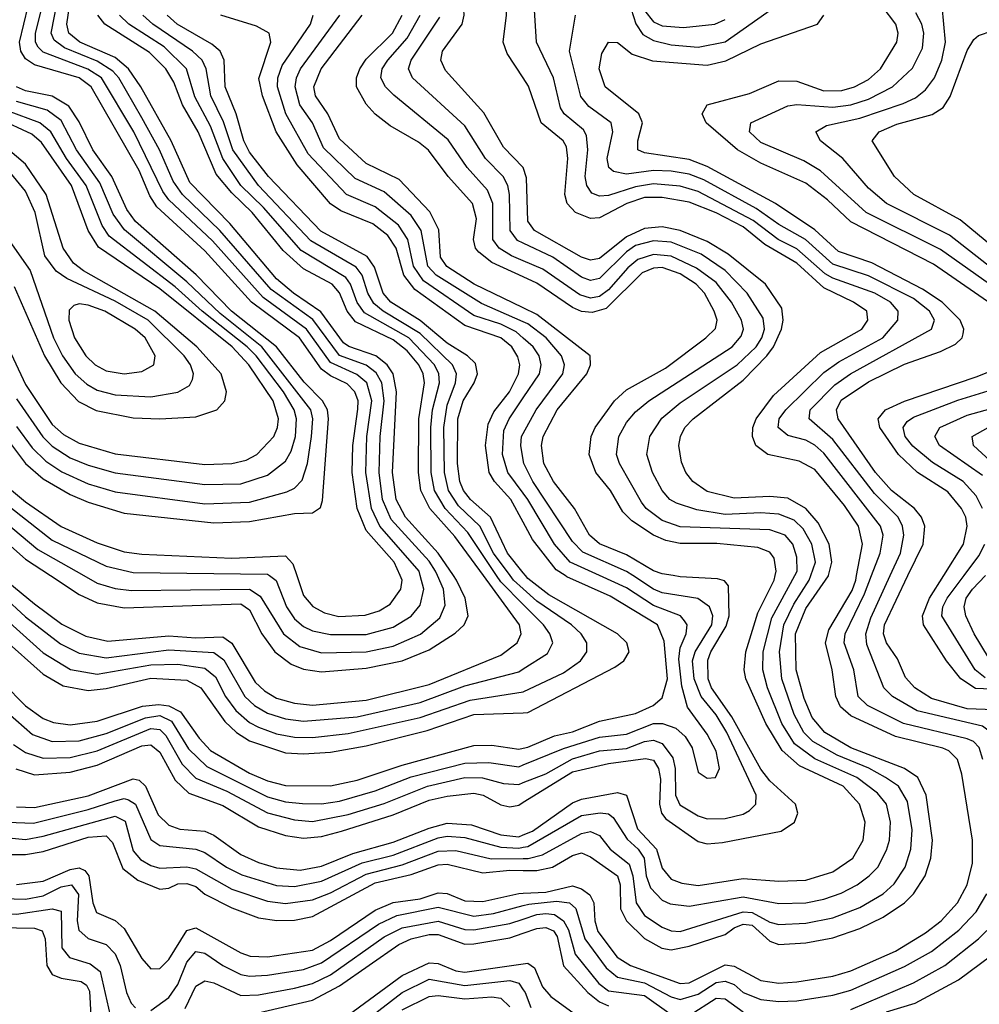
# Model space of a CAD drawing. Header units: inches. Extents: x 501365 to 657855, y 482276 to 547543.
# Tile 312 of 656: x 598877 to 601017, y 499044 to 501240. Entities that reach past the tile are written whole.
import ezdxf

# ---------------------------------------------------------------- set-up
doc = ezdxf.new("R2010")
doc.units = ezdxf.units.IN
doc.header["$MEASUREMENT"] = 0
for name, color, linetype in [('A5499', 7, 'Continuous'), ('A5590', 7, 'Continuous'), ('A6409', 7, 'Continuous'), ('A6500', 7, 'Continuous')]:
    doc.layers.add(name, color=color, linetype=linetype)

msp = doc.modelspace()

# ---------------------------------------------------------------- linework, layer by layer
at = {"layer": 'A5499', "color": 5}
for points, elevation in [([(598176.3, 500000), (598261.8, 499810), (598290, 499767.4), (598378, 499698), (598430, 499636.5), (598455.7, 499590), (598526.3, 499406.3), (598560.8, 499340.8), (598610, 499286.3), (598690, 499226.5), (598710, 499217.1), (598910, 499213.8), (598927.4, 499207.4), (598934, 499190), (598938.2, 499130), (598950, 499110.5), (598970, 499101.8), (599014.3, 499094.3), (599026.2, 499086.2), (599033.2, 499073.2), (599041.2, 498921.2)], 2420), ([(598210.3, 500000), (598290.1, 499829.9), (598316.9, 499790), (598410, 499712.2), (598450, 499661.3), (598482.8, 499602.7), (598550, 499432.3), (598587, 499367), (598646.6, 499306.6), (598705.3, 499265.3), (598730, 499254.6), (598870, 499244.7), (598950, 499256.6), (598970, 499251.7), (598971.6, 499170), (598988.2, 499148.2), (599034.1, 499134.1), (599056.9, 499116.9), (599086.2, 498986.2)], 2440), ([(598584.4, 500000), (598590, 499993), (598699, 499879), (598850, 499694.5), (598905.6, 499645.6), (598950, 499630), (599010, 499631.8), (599070, 499648.1), (599157.6, 499682.4), (599190, 499687.7), (599215.7, 499675.7), (599253.9, 499613.9), (599294.3, 499574.3), (599430, 499506.7), (599470, 499495.7), (599508, 499492), (599550, 499491), (599590, 499496.6), (599670, 499520.1), (599750, 499551), (599870, 499581.5), (599923.5, 499583.5), (599990, 499573.7), (600000, 499577.7)], 2660), ([(598625.4, 500000), (598675, 499950), (598840.2, 499760.2), (598890, 499709.5), (598930, 499681.4), (598952.7, 499672.7), (598990, 499667.3), (599050, 499675.2), (599151.4, 499708.6), (599187.6, 499712.4), (599210, 499709.9), (599235.9, 499695.9), (599277.1, 499637.1), (599302.9, 499610), (599390, 499559.4), (599430, 499542.2), (599470, 499532), (599570, 499530.8), (599630, 499544.1), (599730, 499576.9), (599890, 499621.1), (599930, 499621.7), (599990, 499613), (600000, 499615.2)], 2680), ([(598704.9, 500000), (598840.1, 499860.1), (598930, 499779.9), (598974.1, 499754.1), (599030, 499743.6), (599070, 499748.2), (599170, 499771.2), (599250, 499766.5), (599281, 499750), (599334.6, 499674.6), (599361, 499650), (599390, 499631.4), (599470, 499605), (599510, 499602.4), (599570, 499606), (599650, 499620.4), (599785.7, 499654.3), (599890, 499690.5), (600000, 499694)], 2720), ([(598746.3, 500000), (598810, 499934.8), (598930, 499828.1), (598990.8, 499790.8), (599050, 499780.4), (599170, 499801.3), (599230, 499802.2), (599290, 499793.4), (599314, 499774), (599336.4, 499730), (599359.2, 499699.2), (599390, 499672.5), (599410, 499661.6), (599450, 499647.2), (599490, 499640), (599530, 499638.8), (599610, 499648.1), (599770, 499683.2), (599882, 499722), (599999.6, 499740.4), (600000, 499740.6)], 2740), ([(598789.8, 500000), (598890, 499907.8), (598968, 499848), (599010, 499826.8), (599070, 499816.9), (599210, 499834.4), (599310, 499828.2), (599332.3, 499812.3), (599379.1, 499730), (599401, 499710), (599430, 499693.2), (599470, 499680.9), (599510, 499675.6), (599630, 499685.1), (599770, 499716.8), (599870, 499753.9), (599990, 499785.7), (600000, 499792)], 2760), ([(598833.9, 500000), (598910, 499937.1), (598971.4, 499891.4), (599024.7, 499864.7), (599073.8, 499853.8), (599210, 499865.9), (599270, 499861.2), (599330, 499863.5), (599350, 499849.1), (599402.3, 499762.3), (599422.8, 499742.8), (599450, 499726.9), (599490, 499715.2), (599530, 499711.3), (599650, 499722.3), (599790, 499757.1), (599950, 499822.6), (599986.3, 499850), (599995.2, 499870), (599991.7, 499890), (599911.5, 500000)], 2780), ([(598945.9, 500000), (599010, 499958.2), (599050, 499939.1), (599110, 499928.3), (599370, 499936.9), (599390, 499923.6), (599417.5, 499870), (599446.4, 499830), (599482.6, 499802.6), (599510, 499791.4), (599550, 499785.3), (599650, 499793.3), (599730, 499810.2), (599790, 499834.7), (599848.5, 499871.5), (599867.9, 499890), (599876.9, 499910), (599870.8, 499950), (599851, 499990), (599844.3, 500000)], 2820), ([(599020.2, 500000), (599050, 499983.1), (599090, 499970.9), (599126.8, 499966.8), (599390, 499969.4), (599413.8, 499953.8), (599465.7, 499870), (599501.7, 499841.7), (599550, 499827.4), (599650.1, 499829.9), (599710, 499842.8), (599770.6, 499869.4), (599814.2, 499905.8), (599826.2, 499933.8), (599822.2, 499970), (599809.1, 500000)], 2840), ([(599434.6, 500000), (599449.2, 499989.2), (599472, 499930), (599490, 499903.9), (599510, 499886.5), (599530, 499876.9), (599570, 499868.3), (599650, 499868.8), (599710, 499885.2), (599750.3, 499909.7), (599770, 499933.9), (599778.6, 499970), (599770.4, 500000)], 2860), ([(599495.1, 500000), (599510, 499955.8), (599531.2, 499931.2), (599557.1, 499917.1), (599589.1, 499909.1), (599647.9, 499912.1), (599678.6, 499921.4), (599703.4, 499936.6), (599727.4, 499970), (599729.9, 499990), (599725.5, 500000)], 2880), ([(600000, 499935.7), (599950, 499986), (599940.6, 500000)], 2760), ([(600000, 499970.4), (599978.3, 499990), (599970.8, 500000)], 2740), ([(598863.6, 499623.6), (598890, 499605.3), (598930, 499592.5), (598990, 499594.1), (599050, 499608.8), (599170, 499658.9), (599190, 499657.1), (599203, 499643), (599239.5, 499579.5), (599270, 499548.5), (599339, 499519), (599430, 499470.8), (599490, 499454.9), (599530, 499451.8), (599610, 499466.9), (599690, 499491.6), (599786.3, 499530), (599870, 499549.5), (599909.2, 499549.2), (599956.3, 499536.3), (599990, 499534.4), (600000, 499538.2)], 2640), ([(598869.1, 499569.1), (598910, 499555.5), (598990, 499561.3), (599050, 499577.1), (599150, 499620.2), (599170, 499622.4), (599190, 499606.1), (599223.6, 499543.6), (599254.6, 499514.6), (599330, 499487.6), (599410, 499440), (599470, 499420.6), (599510, 499414.2), (599550, 499418.2), (599594.5, 499430), (599710, 499466.1), (599790, 499499.2), (599830, 499508.3), (599890, 499514.8), (599910.4, 499510.5), (599950, 499489), (599970, 499484.2), (599990, 499488.2), (600000, 499494.4)], 2620), ([(598870, 499484.2), (598910, 499482.4), (599030, 499508.7), (599130, 499546.6), (599143.8, 499543.8), (599157.6, 499530), (599186.2, 499466.2), (599210, 499443.7), (599234.7, 499434.7), (599290, 499429.8), (599310, 499421.2), (599370, 499377.6), (599410, 499360.2), (599450, 499348.1), (599503, 499343), (599550, 499351.9), (599620, 499380), (599710, 499405.4), (599790, 499436.9), (599830, 499447.7), (599884.4, 499444.4), (599950, 499421.7), (599990, 499417.5), (600000, 499421.6)], 2580), ([(598850, 499450.2), (598907.9, 499448), (599030, 499478.2), (599090, 499498), (599110, 499502.6), (599120.2, 499500.2), (599135.3, 499490), (599170, 499411.7), (599190, 499398.2), (599270, 499389.8), (599290, 499382.7), (599338.5, 499350), (599372.9, 499332.9), (599450, 499309.1), (599490, 499306.3), (599550, 499318.1), (599640.9, 499359.1), (599710, 499376.4), (599810, 499414.8), (599830, 499418.5), (599870, 499415.5), (599950, 499394.3), (599990, 499392.3), (600000, 499394.2)], 2560), ([(598830, 499417.1), (598890, 499411.4), (598930, 499418.5), (599090, 499463.1), (599112.2, 499452.2), (599130, 499386.3), (599146.7, 499366.7), (599170, 499353.3), (599190, 499347.2), (599250, 499350.2), (599270, 499345.7), (599350, 499300.7), (599430, 499273.7), (599470, 499268.5), (599530, 499277.1), (599570, 499292.7), (599650, 499334.2), (599730, 499355.2), (599810, 499385.3), (599850, 499386.6), (599928.1, 499368.1), (600000, 499368.7)], 2540), ([(598850, 499378.3), (598890, 499377.7), (598930, 499384.7), (599030, 499416.5), (599070, 499419.9), (599084.6, 499404.6), (599107, 499347), (599140.8, 499320.9), (599190, 499300.3), (599210, 499302.7), (599230, 499312.6), (599250, 499313.2), (599270, 499306.5), (599290, 499289.6), (599350, 499259.2), (599410, 499237), (599450.8, 499230.8), (599490, 499231.2), (599530, 499239.9), (599670, 499314.8), (599750, 499333.3), (599810, 499354.8), (599830, 499356.3), (599910, 499337.1), (599970, 499342.8), (600000, 499342.4)], 2520), ([(598870, 499311), (598930, 499318.7), (598990, 499344.3), (599010, 499348.2), (599022.4, 499342.4), (599031.8, 499330), (599040.3, 499270), (599048.7, 499248.7), (599090, 499231), (599110, 499212.9), (599150, 499145.9), (599170, 499123.1), (599190, 499124), (599210, 499144), (599250, 499208.2), (599270, 499214.3), (599370, 499158.8), (599391.2, 499151.2), (599430, 499149.4), (599530, 499164.8), (599570, 499186), (599670, 499253.7), (599710, 499270.7), (599770, 499279.3), (599810, 499292.6), (599830, 499290.7), (599870, 499274.8), (599910, 499273.2), (599990, 499291), (600000, 499291.5)], 2480), ([(598839.5, 499279.5), (598890, 499278.4), (598930, 499286), (598970, 499305.9), (598993.2, 499310), (599008.4, 499288.4), (599005.7, 499230), (599009.2, 499209.2), (599030, 499190.7), (599070, 499177.4), (599090, 499156.5), (599101.5, 499130), (599115.3, 499070), (599126, 499046), (599135.8, 499035.8)], 2460), ([(599170, 499030.1), (599210, 499059), (599230, 499088.3), (599250, 499137.5), (599270, 499161.5), (599290, 499158), (599330, 499130), (599370, 499110.5), (599390, 499106.3), (599430, 499108.8), (599510, 499121.8), (599550, 499136.1), (599677.4, 499222.6), (599718.1, 499241.9), (599810, 499260.5), (599890, 499240.7), (599933.6, 499246.4), (600000, 499264.1)], 2460), ([(599245.9, 499034.1), (599270, 499084.6), (599290, 499095.8), (599310, 499091.4), (599370, 499063.5), (599410, 499064.9), (599490, 499080), (599530, 499090.4), (599570, 499109.8), (599690, 499194.4), (599730, 499214.3), (599810, 499229.6), (599870, 499210.4), (599890, 499209.9), (599970, 499223.7), (600000, 499233.8)], 2440), ([(599377.4, 499017.4), (599530, 499052.9), (599590, 499084.7), (599722.5, 499177.5), (599750.2, 499189.8), (599790, 499199.4), (599810, 499199.6), (599870, 499178), (599890, 499178.4), (599970, 499192.2), (600000, 499202.6)], 2420), ([(599610, 499019.5), (599730, 499108.2), (599790, 499136.5), (599810, 499134.9), (599850, 499118.4), (599870, 499115.4), (600000, 499134.3)], 2380), ([(599590, 498962.6), (599730, 499070.4), (599790, 499099.8), (599870, 499085.9), (599970, 499096.7), (599990, 499090.8), (600000, 499076.3)], 2360), ([(599730, 499031.2), (599790, 499061), (599810, 499063.1), (599870, 499056.1), (599930, 499060.5), (599950, 499057.4), (599970, 499037.9)], 2340)]:
    msp.add_lwpolyline(points, dxfattribs=dict(at, elevation=elevation))
at = {"layer": 'A5590', "color": 5}
for points, elevation in [([(599999.9, 500910), (599955.9, 500955.9), (599912.2, 501032.2), (599826.7, 501126.7), (599816.6, 501150), (599820.2, 501170), (599863.9, 501230), (599868, 501250), (599864.9, 501310), (599899.9, 501390), (599912.1, 501430), (599908.6, 501450), (599890.5, 501470), (599821.6, 501510), (599803.8, 501530), (599801.7, 501550), (599812.8, 501570), (599833.7, 501590), (599870, 501605.8), (599940.2, 501619.8), (599953.5, 501626.5), (599970, 501645.1), (599985.7, 501694.3), (600000, 501769.1)], 2520), ([(600000, 501110.1), (599964.2, 501164.2), (599955, 501190), (599962.6, 501250), (599962.9, 501330), (599967.7, 501350), (599996, 501410), (599998.7, 501430), (599982.4, 501497.6), (599988.5, 501511.5), (600000, 501513.8)], 2480), ([(599770.4, 500000), (599767.7, 500010), (599680.1, 500110), (599661.3, 500150), (599648.8, 500230), (599651, 500310), (599662.2, 500390), (599651.2, 500430), (599628.9, 500448.9), (599570, 500475), (599516.9, 500550), (599420.4, 500620.4), (599307, 500747), (599210, 500838.1), (599196.8, 500856.8), (599131.7, 500990), (599059.9, 501110), (599029.5, 501129.5), (598930, 501167.4), (598918.8, 501178.8), (598912.6, 501190), (598912.4, 501210), (598932.8, 501290)], 2860), ([(599809.1, 500000), (599804.7, 500010), (599790, 500032.5), (599705.5, 500125.5), (599686.1, 500170), (599678.5, 500230), (599681.1, 500310), (599690.2, 500390), (599684.7, 500430), (599672.3, 500452.3), (599650, 500469.6), (599590, 500491.3), (599530.9, 500570.9), (599438.1, 500638.1), (599323.2, 500770), (599240.2, 500850), (599219.8, 500879.8), (599189.4, 500949.4), (599150, 501020.9), (599098.6, 501110), (599085.2, 501125.2), (599050, 501147.5), (598977.3, 501177.3), (598954.2, 501194.2), (598947.6, 501210), (598963.1, 501290)], 2840), ([(599844.3, 500000), (599810.4, 500050.4), (599737.1, 500130), (599716.3, 500170), (599708.2, 500230), (599717.2, 500410), (599710, 500450), (599696.9, 500470), (599671.5, 500490), (599610.9, 500510.9), (599599.4, 500519.4), (599548.7, 500588.7), (599487.8, 500630), (599450, 500662.3), (599345.6, 500785.6), (599256.8, 500876.8), (599215.1, 500970), (599147.7, 501090), (599120.2, 501130), (599090, 501155.8), (599011.5, 501190), (598986.9, 501210), (598982.1, 501230), (598991.1, 501291.1)], 2820), ([(599725.5, 500000), (599712.3, 500030), (599650, 500100.8), (599630, 500150), (599618.9, 500230), (599619.9, 500290), (599631.1, 500371.1), (599631.6, 500390), (599624.8, 500410), (599607.4, 500427.4), (599570, 500445.4), (599550, 500460.3), (599500.9, 500530), (599394, 500610), (599290, 500724.5), (599182.9, 500822.9), (599167.3, 500847.3), (599143.6, 500903.6), (599036.8, 501090), (599009.6, 501110), (598910, 501139.6), (598890, 501152.8), (598879.7, 501170), (598877.2, 501190), (598896.4, 501270)], 2880), ([(599911.5, 500000), (599847.6, 500087.6), (599791.8, 500150), (599771.3, 500190), (599766.5, 500230), (599767.3, 500350), (599779.5, 500430), (599776.9, 500450), (599767.2, 500470), (599741.1, 500501.1), (599710, 500525.6), (599625.9, 500565.9), (599607.6, 500590), (599590.4, 500630.4), (599573.7, 500650), (599510, 500684.1), (599464.8, 500724.8), (599395.8, 500810), (599350, 500853.7), (599315.2, 500895.2), (599275.6, 500990), (599240, 501050), (599220.7, 501100.7), (599202.9, 501130), (599166.7, 501166.7), (599067.1, 501230), (599051.6, 501250)], 2780), ([(599940.6, 500000), (599876.2, 500096.2), (599825.6, 500150), (599802, 500190), (599794.9, 500230), (599793.9, 500330), (599797.9, 500370), (599812.9, 500430), (599811.8, 500450), (599802, 500470), (599744.8, 500530), (599646.1, 500586.1), (599630, 500609.3), (599615, 500650), (599604.6, 500664.6), (599505.1, 500725.1), (599421.2, 500821.2), (599370.7, 500870), (599330.3, 500930.3), (599302.8, 501002.8), (599268, 501068), (599249, 501130), (599199.5, 501179.5), (599120.6, 501230), (599100.2, 501250)], 2760), ([(599970.8, 500000), (599933.7, 500050), (599903.4, 500110), (599855.8, 500155.8), (599833.1, 500190), (599824.4, 500230), (599822.8, 500330), (599830, 500380.4), (599848.8, 500430), (599851.3, 500450), (599842.6, 500470), (599770, 500539.9), (599687.6, 500590), (599667.1, 500607.1), (599653.7, 500630), (599640.5, 500670), (599627.8, 500687.8), (599526.5, 500746.5), (599409.4, 500870), (599352.4, 500950), (599332, 501012), (599303.2, 501070), (599293.1, 501130), (599284.2, 501150), (599262.8, 501170), (599174.5, 501230), (599152.1, 501250)], 2740), ([(600000, 500006), (599964.7, 500050), (599926.6, 500130), (599882.5, 500170), (599867, 500190), (599858.9, 500210), (599853.5, 500250), (599854.4, 500350), (599865.8, 500390), (599890.9, 500430), (599897.9, 500450), (599893.2, 500473.2), (599875.6, 500490), (599830, 500518.2), (599770, 500569.1), (599705.1, 500610), (599687.7, 500630), (599668.3, 500688.3), (599651.9, 500711.9), (599548.4, 500768.4), (599432.3, 500890), (599390, 500944.8), (599376.9, 500970), (599359.8, 501030), (599335.1, 501090), (599332.9, 501150), (599324.6, 501170), (599305.6, 501185.6), (599228.1, 501230), (599205.9, 501250)], 2720), ([(600000, 500119), (599972.6, 500170), (599935.6, 500210), (599923.7, 500230), (599915.8, 500290), (599921.9, 500338.1), (599934.7, 500365.3), (599969.3, 500410), (599989.1, 500450), (599992.1, 500470), (599987.9, 500487.9), (599974.3, 500510), (599949.9, 500530), (599870, 500557.5), (599758.3, 500638.3), (599733.9, 500670), (599716.4, 500730), (599698.3, 500758.3), (599664.6, 500784.6), (599593.4, 500813.4), (599570, 500829.3), (599496.3, 500916.3), (599448.8, 500990), (599418.8, 501070), (599410.8, 501109.1), (599437, 501190), (599433.3, 501210), (599405.4, 501225.4), (599325.9, 501250)], 2680), ([(600000, 500529.8), (599984, 500544), (599950, 500560.5), (599890, 500580.2), (599777.5, 500657.5), (599755.4, 500690), (599743, 500750), (599721.9, 500781.9), (599670, 500822.6), (599605.7, 500850), (599520.8, 500940.8), (599470.4, 501030), (599452.1, 501090), (599452.5, 501110), (599462.5, 501137.5), (599526, 501230), (599531.7, 501250)], 2660), ([(600000, 500566.2), (599907.1, 500607.1), (599805.9, 500670), (599787.4, 500690), (599772.1, 500770), (599750, 500803.5), (599690, 500856.2), (599625.4, 500885.4), (599554.4, 500954.4), (599530.2, 501010), (599502, 501050), (599491.4, 501090), (599494.2, 501110), (599503.6, 501130), (599590.7, 501250)], 2640), ([(600000, 500597.1), (599890.3, 500650), (599829.7, 500689.7), (599815.3, 500710), (599811.6, 500771.6), (599791.5, 500811.5), (599723.7, 500883.7), (599650, 500919.4), (599590, 500973.9), (599564.6, 501030), (599536.5, 501070), (599532.9, 501090), (599549.3, 501130), (599640.9, 501250)], 2620), ([(600000, 500666.1), (599930, 500698.7), (599901.3, 500721.3), (599893.7, 500730), (599888.9, 500750), (599895.5, 500795.5), (599886.7, 500830), (599832.6, 500890), (599788.9, 500948.9), (599766.7, 500966.7), (599703.1, 501003.1), (599670, 501029.5), (599650, 501051.7), (599628.4, 501090), (599628.1, 501110), (599635.4, 501130), (599650, 501151.6), (599708.3, 501210), (599730.4, 501250)], 2580), ([(600000, 500702.1), (599973.5, 500713.5), (599946.2, 500730), (599931.8, 500750), (599932.3, 500830), (599919.9, 500859.9), (599874.8, 500910), (599832.4, 500972.3), (599711.6, 501071.6), (599693.1, 501090), (599682.6, 501110), (599685.3, 501130), (599697.8, 501150), (599741.3, 501198.7), (599770.4, 501250)], 2560), ([(600000, 500741.3), (599987.3, 500747.3), (599970.9, 500770), (599969.2, 500850), (599965.9, 500870), (599955.4, 500890), (599916, 500930), (599870, 501003.4), (599753.2, 501110), (599744.5, 501130), (599750.3, 501150), (599814.3, 501245.7)], 2540), ([(598850, 500303.6), (598890.5, 500250), (598930, 500215.8), (598990, 500180.7), (599030, 500163.6), (599110, 500139.5), (599310, 500117.6), (599390, 500120.7), (599490, 500138.3), (599530, 500139.7), (599548.3, 500151.7), (599552.4, 500167.6), (599566, 500350), (599563.4, 500370), (599552.5, 500390), (599511.5, 500431.5), (599450.1, 500510.1), (599349.5, 500590), (599270.6, 500670.6), (599135.2, 500790), (599116.4, 500816.4), (599082.8, 500890), (599040.6, 500950), (599010, 501012.2), (598987, 501047), (598950, 501069.6), (598890, 501081), (598870.3, 501090.3)], 2920), ([(598870, 500332.4), (598905, 500285), (598935.3, 500255.3), (598971.4, 500231.4), (599030, 500204.7), (599090, 500187.1), (599290, 500160.3), (599390, 500163.7), (599473.2, 500186.8), (599490, 500195.1), (599507.2, 500212.8), (599519.3, 500250), (599528.2, 500310), (599530.9, 500350), (599526.1, 500370), (599417.5, 500510), (599324.3, 500584.3), (599250, 500655.4), (599111, 500771), (599086.1, 500806.1), (599056, 500876), (599003.7, 500950), (598970, 501015.4), (598938.4, 501038.4), (598870, 501057.8)], 2940), ([(598870, 500394.2), (598929.2, 500309.2), (598950, 500288.5), (598990, 500263), (599030, 500246.1), (599090, 500229.4), (599290, 500202.9), (599370, 500204.5), (599430, 500224.1), (599470, 500255.4), (599482.6, 500277.4), (599492.4, 500310), (599494.7, 500350), (599489.6, 500370), (599465.3, 500410), (599404.5, 500490), (599384.4, 500510), (599283.9, 500590), (599224.2, 500644.2), (599077, 500757), (599061.2, 500781.2), (599025.4, 500870), (598981.4, 500930), (598946.8, 500990), (598922.1, 501010), (598850, 501037)], 2960), ([(598793, 500633), (598890, 500426.5), (598950, 500337.4), (598975, 500315), (599010, 500295.2), (599090, 500271.3), (599290, 500247.7), (599350, 500250.1), (599382.4, 500257.6), (599405.9, 500270), (599443.6, 500310), (599452.1, 500330), (599454.4, 500350), (599442.8, 500390), (599388.5, 500470), (599351, 500510), (599190, 500639.4), (599052.8, 500732.8), (599030.1, 500770), (598992.5, 500870), (598925.7, 500965.7), (598904.3, 500984.3), (598830, 501019)], 2980), ([(598865.3, 500645.2), (598932.4, 500490), (598969, 500430), (599008.2, 500388.2), (599047.9, 500367.9), (599130, 500351.8), (599190, 500349.8), (599270, 500354.4), (599316.8, 500370), (599334.7, 500390), (599338.7, 500410), (599326.7, 500450), (599272.2, 500510), (599178.3, 500590), (599019.9, 500679.9), (598997, 500697), (598974.6, 500730), (598936.1, 500850), (598890, 500917.7), (598850, 500951.6)], 3020), ([(598850, 500752.7), (598900.6, 500680.6), (598952.4, 500530), (598972.6, 500490), (599001.2, 500450), (599026.7, 500426.7), (599050, 500413.3), (599090, 500402.9), (599170, 500398.6), (599230, 500409.1), (599255.6, 500424.4), (599262.7, 500437.3), (599264.8, 500450), (599257.9, 500470), (599244.3, 500490), (599163.5, 500570), (599090, 500612.5), (598982.8, 500662.8), (598958.9, 500678.9), (598933.2, 500713.2), (598911.5, 500810), (598890, 500857.5), (598850, 500906.9)], 3040), ([(600000, 500184), (599965.8, 500230), (599953.9, 500270), (599956.6, 500323.4), (599968.8, 500350), (600000, 500396.2)], 2660), ([(600000, 500258.4), (599994.3, 500290), (599996.2, 500310), (600000, 500316.9)], 2640), ([(598850, 500198.3), (598890, 500164.2), (598970, 500109.2), (599050, 500072.8), (599110, 500053.3), (599150, 500047.7), (599350, 500038.9), (599470, 500044), (599486.2, 500026.2), (599495.1, 500000)], 2880), ([(598830, 500173), (598950, 500079.1), (599070, 500020.8), (599130, 500006.9), (599430, 500003.4), (599434.6, 500000)], 2860), ([(598810, 500148.3), (598918, 500058.1), (599020.2, 500000)], 2840), ([(598790, 500125), (598890, 500036.5), (598945.9, 500000)], 2820)]:
    msp.add_lwpolyline(points, dxfattribs=dict(at, elevation=elevation))
at = {"layer": 'A5590', "color": 5, "elevation": 3060}
msp.add_lwpolyline([(599010, 500606.2), (598997.8, 500602.2), (598987.6, 500592.4), (598986.9, 500570), (598999.9, 500530), (599024.7, 500490), (599045.9, 500470), (599070, 500457), (599110, 500449.8), (599150, 500455.4), (599176.2, 500470), (599179.7, 500490), (599157.3, 500530), (599135.1, 500550), (599066.8, 500590), (599030, 500603.5)], close=True, dxfattribs=at)
at = {"layer": 'A6409', "color": 5}
for points, elevation in [([(600000, 499291.5), (600050, 499294.2), (600110, 499307.9), (600130, 499301.6), (600148.2, 499288.2), (600157.1, 499270), (600159.3, 499230), (600166.3, 499206.3), (600209.1, 499149.1), (600238.9, 499130), (600350, 499089.9), (600370, 499091.8), (600450, 499131.5), (600470, 499128.8), (600530, 499097.2), (600570, 499091.3), (600610, 499094), (600690, 499106.3), (600730, 499118.2), (600830, 499162.4), (600897.1, 499202.9), (600931.8, 499230), (600968.3, 499270), (600990, 499310), (601001.3, 499358.7), (601001.2, 499410), (600977.4, 499557.4), (600967.8, 499590), (600949.1, 499609.1), (600935.2, 499615.2), (600830, 499641), (600730, 499686.9), (600707.4, 499707.4), (600697, 499730), (600688.9, 499790), (600673.7, 499850), (600681.3, 499878.7), (600732.9, 499967.1), (600741.1, 499990), (600743, 500000)], 2480), ([(600000, 499342.4), (600030, 499342.1), (600065.3, 499350), (600110, 499376), (600130, 499381.6), (600150, 499372.8), (600210.4, 499330.4), (600216.4, 499310), (600216.7, 499256.7), (600230, 499230.1), (600270, 499190.7), (600308.7, 499168.7), (600330, 499165.6), (600370, 499173.7), (600450, 499199.3), (600470, 499214.6), (600490, 499222.8), (600510, 499220.3), (600550, 499184.7), (600570, 499177.3), (600630, 499181), (600690, 499192.2), (600750, 499213), (600802.2, 499237.8), (600849.6, 499270), (600870.2, 499290), (600895.9, 499330), (600908.8, 499370), (600912.6, 499410), (600898.2, 499510), (600879.5, 499550), (600849.7, 499569.7), (600730, 499615.9), (600672.3, 499650), (600643.8, 499683.8), (600625.9, 499725.9), (600608.4, 499790), (600607, 499870), (600630, 499926.4), (600680.3, 499999.7), (600680.4, 500000)], 2520), ([(600000, 499394.2), (600010, 499396), (600130, 499464.9), (600171.2, 499471.2), (600190, 499468.3), (600200.4, 499460.4), (600231.9, 499411.9), (600256.2, 499390), (600269.9, 499369.9), (600274.2, 499330), (600283.3, 499303.3), (600310, 499276), (600327.6, 499267.6), (600370, 499262.6), (600490, 499283.3), (600570, 499268.6), (600630, 499270.5), (600670, 499278), (600708.5, 499291.5), (600744.5, 499310), (600771.4, 499330), (600790.3, 499350), (600810, 499387.3), (600816.3, 499410), (600818.7, 499450), (600809.7, 499490), (600790, 499514.5), (600743.6, 499550), (600650, 499591.2), (600604.7, 499624.7), (600576.6, 499670), (600544.8, 499750), (600534, 499790), (600534.9, 499830), (600554.4, 499905.6), (600605.2, 500000)], 2560), ([(600000, 499538.2), (600050, 499557.5), (600110, 499591.1), (600170, 499608.9), (600230, 499614.1), (600270, 499629.7), (600290, 499632.6), (600310, 499625.4), (600333.3, 499593.3), (600338.8, 499570), (600339.2, 499510), (600348.9, 499488.9), (600390, 499464.4), (600410, 499457.7), (600450, 499458), (600490, 499468), (600504.1, 499475.9), (600518.4, 499490), (600518.9, 499510), (600453.7, 499650), (600430, 499689.2), (600396.4, 499730), (600381.1, 499770), (600377.2, 499810), (600383, 499830), (600420.2, 499890), (600422.8, 499910), (600415.5, 499930), (600389.3, 499949.3), (600310, 499961.3), (600290, 499969.6), (600244.2, 500000)], 2640), ([(600000, 499615.2), (600010, 499617.5), (600070, 499642.5), (600110, 499651.2), (600170, 499675.5), (600250, 499692.7), (600289.5, 499710), (600310, 499727.2), (600321.6, 499770), (600314.1, 499854), (600299.4, 499890), (600193.8, 499953.8), (600097.2, 499997.2), (600093.1, 500000)], 2680), ([(600000, 499694), (600010, 499694.3), (600204.4, 499795.6), (600224.3, 499810), (600235.8, 499830), (600230.6, 499850), (600210.3, 499870), (600057, 499957), (600010, 499993.6), (600004.8, 500000)], 2720), ([(600000, 499368.7), (600011.2, 499368.8), (600042.8, 499377.2), (600130, 499424.7), (600150, 499429), (600170, 499420.3), (600193.6, 499390), (600236.1, 499356.1), (600244.4, 499330), (600251.6, 499270), (600270, 499242.2), (600310, 499215.7), (600330, 499207.5), (600350, 499206.3), (600490, 499250.2), (600510, 499248.5), (600550, 499227.2), (600570, 499221.9), (600630, 499224.7), (600690, 499237), (600750, 499259.7), (600802.6, 499290), (600827.2, 499312.8), (600851.3, 499350), (600863.9, 499390), (600866.8, 499433.2), (600856.4, 499496.4), (600836.2, 499530), (600807.2, 499550), (600770.7, 499570.7), (600699.6, 499599.6), (600645.8, 499630), (600625.5, 499650), (600604.1, 499690), (600576.4, 499770), (600571.3, 499830), (600580.7, 499890), (600603.5, 499936.5), (600637.7, 499990), (600641.2, 500000)], 2540), ([(600000, 499421.6), (600020.5, 499430), (600110, 499493.4), (600130, 499501.3), (600210, 499516.5), (600230.4, 499510), (600254.9, 499434.9), (600297.3, 499390), (600310, 499347.5), (600330, 499322.6), (600353.7, 499313.7), (600390, 499308.9), (600490, 499324.4), (600570, 499318.1), (600630, 499320.7), (600690, 499339.3), (600734.4, 499370), (600758, 499410), (600762.6, 499450), (600749.3, 499490), (600713, 499530), (600615.9, 499575.9), (600576.9, 499610), (600541, 499670), (600496.2, 499770), (600492.5, 499790), (600496, 499830), (600522.8, 499917.2), (600559, 499990), (600561.4, 500000)], 2580), ([(600000, 499494.4), (600110, 499562), (600190, 499581), (600272.2, 499592.3), (600290, 499588), (600301.6, 499570), (600306.2, 499546.2), (600303.5, 499490), (600308.1, 499470), (600317.8, 499457.8), (600390, 499406.6), (600410, 499402.1), (600444.5, 499404.5), (600574.6, 499430), (600604.9, 499450), (600612.2, 499470), (600606.7, 499490), (600550, 499542.1), (600530, 499568.4), (600465, 499685), (600419.4, 499750), (600411.9, 499770), (600411.6, 499811.6), (600417.8, 499830), (600452.6, 499887.4), (600459, 499910), (600457.4, 499977.4), (600448.7, 499988.7), (600432.8, 499992.8), (600350, 499997.2), (600334, 500000)], 2620), ([(600000, 499577.7), (600090, 499614), (600170, 499639.8), (600230, 499646.3), (600290, 499670), (600310.5, 499670.5), (600339.9, 499659.9), (600361.3, 499641.3), (600376.2, 499616.2), (600390, 499561.6), (600410, 499548.3), (600428.7, 499550), (600437.6, 499570), (600430, 499608.7), (600410, 499646.5), (600366.4, 499706.4), (600353.7, 499753.7), (600346.6, 499813.4), (600350, 499838.8), (600363.5, 499870), (600365.3, 499890), (600359.3, 499899.3), (600350.3, 499910.3), (600290, 499933.3), (600230, 499972.4), (600170.1, 500000)], 2660), ([(601024.7, 499590), (601016.5, 499616.5), (601003.7, 499630), (600990, 499636.3), (600847.6, 499670), (600767.8, 499710), (600746.4, 499730), (600737.3, 499790), (600715.7, 499850), (600718, 499870), (600760.5, 499959.5), (600776.2, 500000)], 2460), ([(600730, 499032.2), (600870, 499091.7), (600939.5, 499130), (601014.9, 499190), (601053, 499227), (601079.3, 499270), (601090, 499310), (601088.5, 499390), (601065.1, 499494.9), (601071, 499590), (601062.9, 499622.9), (601047, 499647), (601024.1, 499664.1), (600878.4, 499698.4), (600823, 499730), (600804, 499750), (600766.1, 499846.1), (600763.5, 499870), (600774.5, 499905.5), (600817.8, 500000)], 2440), ([(601070, 499700), (600990, 499702.7), (600910, 499725.6), (600872.7, 499750), (600852.5, 499772.5), (600834.2, 499814.2), (600810, 499850), (600803.3, 499870), (600805, 499890), (600857.7, 500000)], 2420), ([(601170, 499741.4), (601008.5, 499748.5), (600975.4, 499770), (600943.3, 499810), (600892.4, 499890), (600889.8, 499910), (600906, 499950), (600937.4, 500000)], 2380), ([(601030, 499771.9), (601007.5, 499790), (600933.4, 499910), (600935.2, 499930), (600945.2, 499950), (600982.9, 500000)], 2360), ([(601037.4, 499817.4), (601005.3, 499870), (600987, 499910), (600982.9, 499930), (600987.7, 499950), (601001.4, 499970), (601030.6, 500000)], 2340), ([(600000, 499740.6), (600090, 499783.4), (600127.7, 499810), (600142, 499830), (600141.9, 499850), (600128.9, 499870), (600107.4, 499890), (600030, 499943.2), (600000, 499970.4)], 2740), ([(600000, 499792), (600053.8, 499826.3), (600065.7, 499850), (600059.6, 499870), (600045.3, 499890), (600000, 499935.7)], 2760), ([(600000, 499264.1), (600012.6, 499267.4), (600073.8, 499273.8), (600103.3, 499270), (600117.4, 499257.4), (600137.4, 499190), (600184.9, 499124.9), (600210, 499104.6), (600270, 499091.7), (600330, 499060.2), (600350, 499054.6), (600390, 499066.3), (600430, 499092.7), (600450, 499095.3), (600470, 499087.7), (600490, 499070.5), (600530, 499054.8), (600570, 499049.8), (600610, 499051.7), (600690, 499063.9), (600730, 499075.4), (600850, 499127.8), (600910, 499161.7), (600970.9, 499209.1), (601010, 499250), (601033.4, 499290)], 2460), ([(600000, 499233.8), (600030, 499243.8), (600050, 499246), (600070, 499243.8), (600090, 499230), (600100.7, 499210), (600115.9, 499155.9), (600168.5, 499090), (600190, 499074.1), (600270, 499063.3), (600330, 499021.3)], 2440), ([(600000, 499202.6), (600030, 499213), (600050, 499215.4), (600067.7, 499207.7), (600075.3, 499195.3), (600090, 499129.5), (600144, 499070), (600170, 499049.6), (600190, 499040.7)], 2420), ([(600810, 499026.8), (600874, 499046), (600970, 499098.5), (601068.7, 499171.3)], 2420), ([(600000, 499134.3), (600010, 499135.8), (600025, 499125), (600043, 499083), (600061.1, 499061.1), (600130, 499011.5)], 2380), ([(600000, 499076.3), (600004.3, 499070), (600016.9, 499036.9)], 2360), ([(600370, 499019), (600430, 499057.3), (600450, 499056.3), (600490, 499027.2)], 2440)]:
    msp.add_lwpolyline(points, dxfattribs=dict(at, elevation=elevation))
at = {"layer": 'A6500', "color": 5}
for points, elevation in [([(600776.2, 500000), (600795.7, 500050), (600802.1, 500090), (600796.6, 500110), (600670, 500273.4), (600650, 500290.6), (600630, 500301.8), (600590, 500312.5), (600568.5, 500330), (600570.5, 500350), (600585.6, 500370), (600670, 500452.8), (600703.5, 500476.5), (600801.9, 500530), (600834.8, 500570), (600836.1, 500590), (600818.5, 500610), (600783.6, 500630), (600690, 500663.3), (600673.2, 500673.2), (600610, 500728.9), (600568.2, 500750), (600512.2, 500792.2), (600390, 500856.6), (600350, 500868.7), (600290, 500873.9), (600250, 500866.8), (600190, 500848.1), (600170, 500846.5), (600153.1, 500853.1), (600141.8, 500870), (600138.1, 500890), (600144.2, 500950), (600141.3, 500981.3), (600134.2, 500994.2), (600091, 501030), (600083, 501043), (600067.4, 501110), (600029.6, 501190), (600021.9, 501310)], 2460), ([(600230, 501297.1), (600250.7, 501230.7), (600266.6, 501206.6), (600290, 501193.5), (600330, 501184.1), (600390, 501178.5), (600450, 501190.5), (600563, 501270)], 2440), ([(601050, 500681.6), (600950, 500759.7), (600809.5, 500830), (600770, 500863.9), (600712.4, 500930), (600662.7, 500970), (600651.9, 500990), (600675.8, 501004.2), (600750, 501020.2), (600847.1, 501052.9), (600874.2, 501065.8), (600896.7, 501083.3), (600916.9, 501110), (600933.4, 501150), (600941.3, 501190), (600934.2, 501270), (600950, 501286.8), (601050, 501277)], 2340), ([(600270, 501260.4), (600290, 501235), (600310, 501226.4), (600357.4, 501222.6), (600427.1, 501230), (600450, 501240.6)], 2460), ([(601065.9, 500590), (600914.8, 500694.8), (600730, 500789.1), (600678, 500838), (600630, 500875.1), (600530, 500920.1), (600477.7, 500950), (600407.4, 501010), (600398.9, 501030), (600410, 501050), (600504.5, 501075.5), (600570, 501103.7), (600610, 501102.5), (600670, 501081.5), (600710, 501081.8), (600738.8, 501090), (600770, 501106.2), (600796.7, 501130), (600833, 501190), (600835.9, 501210), (600830.9, 501230), (600800.2, 501270)], 2380), ([(601070, 500628.6), (600930, 500727.2), (600764.5, 500810), (600662.8, 500902.8), (600625.2, 500925.2), (600530, 500965.8), (600504.6, 500990), (600507.4, 501010), (600590, 501047.8), (600610, 501050.6), (600690, 501044.5), (600730, 501049.9), (600770, 501062.8), (600823.4, 501090), (600867.9, 501132.1), (600890, 501176.5), (600892.8, 501210), (600888.9, 501230), (600875.1, 501255.1)], 2360), ([(600817.8, 500000), (600840.7, 500050), (600848.8, 500090), (600845.7, 500110), (600835.6, 500130), (600782.9, 500182.9), (600690, 500303.8), (600637.1, 500350), (600639.3, 500370), (600694.5, 500425.5), (600729.8, 500450.2), (600909.9, 500550), (600917.1, 500570), (600905.7, 500590), (600870, 500617.8), (600770, 500668.4), (600690, 500695), (600629.5, 500749.5), (600570, 500783), (600519.1, 500819.1), (600402.4, 500882.4), (600370, 500895.1), (600330, 500902.1), (600290, 500903.8), (600230, 500895.7), (600201.2, 500901.2), (600190.5, 500910.5), (600187.2, 500930), (600199.9, 500990), (600196.3, 501010), (600146.2, 501046.2), (600128.3, 501068.3), (600102.9, 501170), (600116.1, 501250)], 2440), ([(600857.7, 500000), (600891.3, 500070), (600894.9, 500110), (600888.1, 500130), (600872.3, 500150), (600820.8, 500190), (600785, 500230), (600702.2, 500350), (600698.3, 500370), (600708.7, 500391.3), (600770, 500432.5), (600850, 500471.8), (600930, 500499.5), (600963.8, 500516.1), (600978.8, 500530), (600980.8, 500539.2), (600982.5, 500550), (600974.1, 500570), (600934.2, 500610), (600890, 500638.7), (600777.3, 500697.3), (600702.6, 500722.6), (600650, 500771.4), (600562.2, 500830), (600410, 500912.6), (600370, 500928.1), (600270, 500943.2), (600255.2, 500950), (600255.5, 500970), (600265.5, 501010), (600258, 501030), (600182.4, 501090), (600169.2, 501130), (600175.2, 501164.8), (600190, 501190.2), (600210, 501188.8), (600242.9, 501162.9), (600287.9, 501147.9), (600410, 501138.3), (600451.7, 501148.3), (600530, 501186.1), (600656.3, 501230), (600669.8, 501250)], 2420), ([(601090, 500697.5), (600973.7, 500793.7), (600871, 500850), (600827.6, 500890), (600778.1, 500970), (600793.6, 500990), (600832.9, 501007.1), (600911.3, 501028.7), (600935.8, 501044.2), (600951.5, 501068.5), (600990, 501171.4), (601004.4, 501195.6), (601015.2, 501204.8), (601045.1, 501214.9)], 2320), ([(600743, 500000), (600756.6, 500070), (600747.6, 500110), (600716.2, 500156.2), (600650, 500236.9), (600615.2, 500255.2), (600545, 500270), (600518.8, 500290), (600510.7, 500310), (600511.8, 500330), (600519.5, 500350), (600558.1, 500401.9), (600662.5, 500497.4), (600754.5, 500550), (600768.2, 500570), (600766, 500590), (600736.5, 500610), (600670, 500642.1), (600610, 500697.1), (600538.3, 500738.3), (600490, 500778.1), (600430, 500808.8), (600370, 500832.6), (600310, 500843.7), (600270, 500843.3), (600231.1, 500830), (600170, 500798), (600150, 500796.5), (600116.1, 500810), (600098.1, 500830), (600092.9, 500850), (600099.4, 500930), (600096.3, 500956.3), (600088.8, 500970), (600039.9, 501010), (600012, 501092), (600000, 501110.1)], 2480), ([(600680.4, 500000), (600687.9, 500030), (600681.7, 500070), (600657.7, 500117.7), (600629.8, 500149.8), (600590, 500172.8), (600550, 500176.8), (600470, 500172.9), (600410, 500187.4), (600378, 500210), (600362.7, 500230), (600352.8, 500252.8), (600346.7, 500290), (600350.3, 500310), (600360.4, 500330), (600379, 500350), (600490, 500436), (600542.8, 500490), (600557.8, 500510), (600576, 500550), (600579.5, 500570), (600576.2, 500596.2), (600539.9, 500650), (600456.6, 500716.6), (600410, 500745.4), (600350, 500769.8), (600310, 500777.6), (600270, 500774.5), (600230, 500755.8), (600170, 500707.5), (600150, 500703.4), (600130, 500710.4), (600024.9, 500770), (600010.4, 500790.4), (600007.4, 500887.4), (599999.9, 500910)], 2520), ([(600641.2, 500000), (600651.8, 500030), (600643, 500070), (600624.1, 500104.1), (600603.8, 500123.8), (600570, 500137.3), (600530, 500140.2), (600450, 500136), (600386.9, 500146.9), (600341.7, 500161.7), (600326.9, 500170), (600309.3, 500190), (600288.4, 500230), (600275.4, 500270), (600282.1, 500310), (600308.9, 500351.1), (600350, 500385), (600476.7, 500470), (600518.9, 500510), (600532.2, 500530), (600538, 500550), (600534.5, 500574.5), (600499.3, 500630), (600450, 500680.5), (600396.6, 500716.6), (600330, 500744.1), (600290, 500746.7), (600250, 500736.2), (600230, 500722.5), (600170, 500662.6), (600150, 500658.2), (600130, 500665.7), (600065.9, 500710), (600000, 500741.3)], 2540), ([(600605.2, 500000), (600610.5, 500010), (600610, 500041.1), (600600.8, 500070), (600584.1, 500090), (600550, 500101.8), (600350, 500108.7), (600310, 500122.8), (600274.1, 500150), (600263.8, 500163.7), (600214.5, 500250), (600208, 500270), (600213.3, 500310), (600230, 500341.2), (600250, 500365.2), (600279.9, 500390), (600465.5, 500510), (600485.7, 500534.3), (600490.7, 500550), (600486.2, 500570), (600464.6, 500610), (600430, 500653.7), (600386, 500686), (600330, 500712.7), (600290, 500716.4), (600255.1, 500704.9), (600233.3, 500686.7), (600190, 500637.4), (600170, 500622.8), (600150, 500618.8), (600126.1, 500626.1), (600043.4, 500683.4), (600000, 500702.1)], 2560), ([(600561.4, 500000), (600563.8, 500010), (600559.2, 500039.2), (600550, 500052.5), (600522.7, 500062.7), (600431.3, 500071.3), (600350, 500071.5), (600318.1, 500078.1), (600290.2, 500090.2), (600242.3, 500122.3), (600222.2, 500142.2), (600194.2, 500190), (600161.7, 500230), (600147, 500270), (600151.4, 500310), (600160.1, 500330), (600203.5, 500390), (600230, 500414.1), (600317.1, 500462.9), (600406.7, 500530), (600428.5, 500551.5), (600432.5, 500570), (600425.9, 500590), (600403.8, 500630), (600385.6, 500650), (600350, 500673.2), (600310, 500686.9), (600290, 500685.9), (600264.8, 500675.2), (600184.5, 500595.5), (600153.5, 500586.5), (600130, 500589.3), (600110, 500598), (600030, 500652.1), (600000, 500666.1)], 2580), ([(600334, 500000), (600310, 500004.2), (600290, 500010.8), (600230, 500046.7), (600170, 500071.2), (600147.7, 500090), (600114, 500150), (600067.4, 500210), (600046.1, 500250), (600040.8, 500290), (600044.1, 500310), (600075.9, 500370), (600142, 500450), (600149.9, 500470), (600148.8, 500490), (600030, 500582.6), (600000, 500597.1)], 2620), ([(600000, 500316.9), (600029.1, 500370), (600088.1, 500450), (600091.8, 500470), (600085.5, 500490), (600050.7, 500530), (600010, 500561.8), (600000, 500566.2)], 2640), ([(600000, 500396.2), (600036.3, 500450), (600040.2, 500470), (600035.1, 500490), (600022.4, 500510), (600000, 500529.8)], 2660), ([(600937.4, 500000), (600981.5, 500070), (600989.7, 500110), (600986.5, 500130), (600977, 500150), (600946.6, 500186.6), (600879.2, 500230), (600836.5, 500270), (600794.7, 500330), (600790.9, 500350), (600807.5, 500370), (600850, 500389.4), (601010, 500443.2), (601090, 500475.3)], 2380), ([(601023.9, 500150), (601010, 500177.9), (600980.6, 500210), (600912.1, 500252.1), (600868.7, 500288.7), (600851.6, 500310), (600847.1, 500330), (600856.1, 500343.9), (600870, 500353.7), (600968.7, 500391.3), (601152.1, 500447.9)], 2360), ([(601023.5, 500223.5), (600927.9, 500290), (600917.5, 500310), (600928.6, 500330), (600990, 500358.1), (601110, 500391.3)], 2340), ([(601050, 500247.6), (601003.4, 500290), (601000.6, 500310), (601036.2, 500330)], 2320), ([(600244.2, 500000), (600230, 500009.4), (600132.5, 500052.5), (600110, 500076.2), (600021.5, 500210), (600001.5, 500250), (600000, 500258.4)], 2640), ([(600170.1, 500000), (600104.9, 500030), (600069.7, 500070), (600010.4, 500170), (600000, 500184)], 2660), ([(600093.1, 500000), (600073.2, 500013.2), (600020.6, 500080.6), (600000, 500119)], 2680), ([(600982.9, 500000), (601016, 500044), (601029, 500070)], 2360), ([(600004.8, 500000), (600000, 500006)], 2720)]:
    msp.add_lwpolyline(points, dxfattribs=dict(at, elevation=elevation))

doc.saveas('drawing.dxf')
